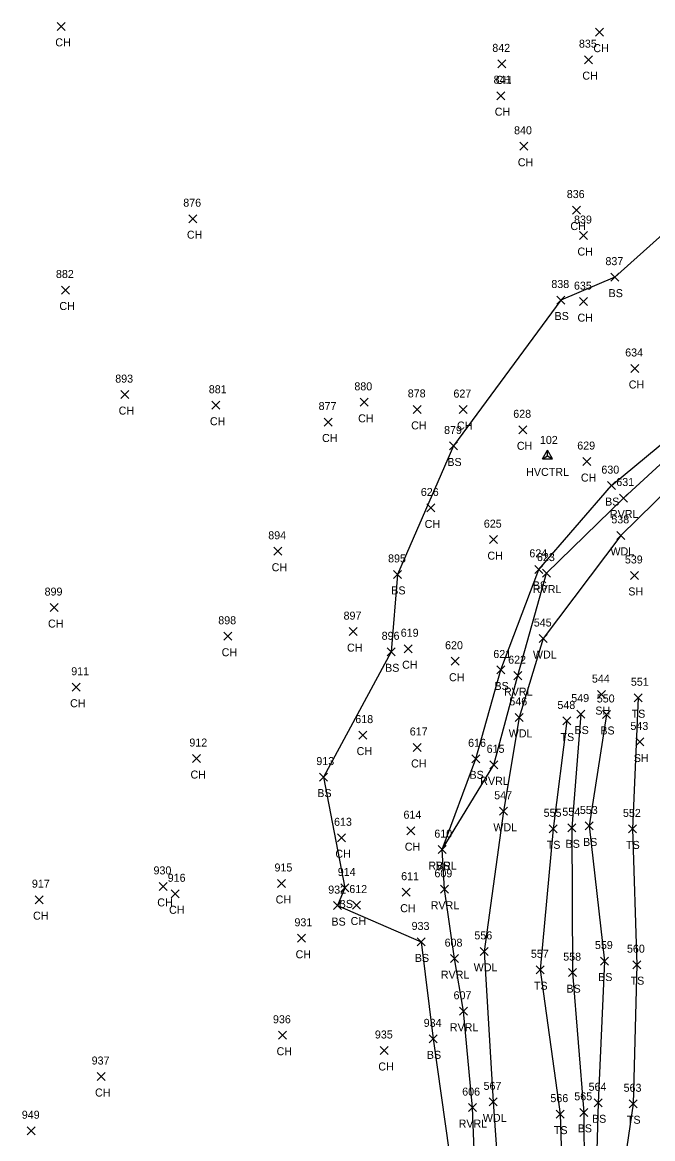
# Model space of a CAD drawing. Extents: x 1885914 to 1887218, y 756253 to 760620.
# Drawn here: x 1886746.3 to 1886903.9, y 759675.3 to 759954.4 of the extents above; entities that cross this region are included whole.
import ezdxf

# ---------------------------------------------------------------- set-up
doc = ezdxf.new("R2010")
doc.units = 0
for name, color, linetype in [('C_A', 7, 'Continuous'), ('C_I', 7, 'Continuous'), ('CPSM', 7, 'Continuous'), ('L_A', 7, 'Continuous'), ('L_I', 7, 'Continuous'), ('L_TIC', 7, 'Continuous'), ('LAWA', 7, 'Continuous'), ('LAWE', 7, 'Continuous'), ('LELB', 7, 'Continuous')]:
    doc.layers.add(name, color=color, linetype=linetype)

msp = doc.modelspace()

# ---------------------------------------------------------------- linework, layer by layer
at = {"layer": 'CPSM'}
for p, q in [((1886876.31, 759845.26), (1886877.56, 759847.43)), ((1886876.31, 759845.26), (1886877.56, 759845.98)), ((1886878.81, 759845.26), (1886877.56, 759847.43)), ((1886877.56, 759845.98), (1886877.56, 759847.43)), ((1886877.56, 759845.98), (1886877.56, 759845.98)), ((1886877.56, 759845.98), (1886878.81, 759845.26)), ((1886876.31, 759845.26), (1886878.81, 759845.26))]:
    msp.add_line(p, q, dxfattribs=at)
at = {"layer": 'L_TIC'}
for points in [[(1886755.02, 759952.37), (1886757.02, 759954.37)], [(1886757.02, 759952.37), (1886755.02, 759954.37)], [(1886889.55, 759950.92), (1886891.55, 759952.92)], [(1886891.55, 759950.92), (1886889.55, 759952.92)], [(1886886.8, 759944.04), (1886888.8, 759946.04)], [(1886888.8, 759944.04), (1886886.8, 759946.04)], [(1886865.14, 759942.99), (1886867.14, 759944.99)], [(1886867.14, 759942.99), (1886865.14, 759944.99)], [(1886864.89, 759935.04), (1886866.89, 759937.04)], [(1886866.89, 759935.04), (1886864.89, 759937.04)], [(1886870.67, 759922.39), (1886872.67, 759924.39)], [(1886872.67, 759922.39), (1886870.67, 759924.39)], [(1886883.82, 759906.44), (1886885.82, 759908.44)], [(1886885.82, 759906.44), (1886883.82, 759908.44)], [(1886787.93, 759904.29), (1886789.93, 759906.29)], [(1886789.93, 759904.29), (1886787.93, 759906.29)], [(1886885.58, 759900.07), (1886887.58, 759902.07)], [(1886887.58, 759900.07), (1886885.58, 759902.07)], [(1886893.42, 759889.67), (1886895.42, 759891.67)], [(1886895.42, 759889.67), (1886893.42, 759891.67)], [(1886756.04, 759886.46), (1886758.04, 759888.46)], [(1886758.04, 759886.46), (1886756.04, 759888.46)], [(1886879.9, 759883.96), (1886881.9, 759885.96)], [(1886881.9, 759883.96), (1886879.9, 759885.96)], [(1886885.6, 759883.55), (1886887.6, 759885.55)], [(1886887.6, 759883.55), (1886885.6, 759885.55)], [(1886898.41, 759866.84), (1886900.41, 759868.84)], [(1886900.41, 759866.84), (1886898.41, 759868.84)], [(1886770.87, 759860.31), (1886772.87, 759862.31)], [(1886772.87, 759860.31), (1886770.87, 759862.31)], [(1886793.69, 759857.65), (1886795.69, 759859.65)], [(1886795.69, 759857.65), (1886793.69, 759859.65)], [(1886830.74, 759858.38), (1886832.74, 759860.38)], [(1886832.74, 759858.38), (1886830.74, 759860.38)], [(1886844, 759856.61), (1886846, 759858.61)], [(1886846, 759856.61), (1886844, 759858.61)], [(1886855.47, 759856.57), (1886857.47, 759858.57)], [(1886857.47, 759856.57), (1886855.47, 759858.57)], [(1886821.72, 759853.46), (1886823.72, 759855.46)], [(1886823.72, 759853.46), (1886821.72, 759855.46)], [(1886870.43, 759851.51), (1886872.43, 759853.51)], [(1886872.43, 759851.51), (1886870.43, 759853.51)], [(1886853.09, 759847.47), (1886855.09, 759849.47)], [(1886855.09, 759847.47), (1886853.09, 759849.47)], [(1886886.44, 759843.57), (1886888.44, 759845.57)], [(1886888.44, 759843.57), (1886886.44, 759845.57)], [(1886892.54, 759837.56), (1886894.54, 759839.56)], [(1886894.54, 759837.56), (1886892.54, 759839.56)], [(1886895.62, 759834.46), (1886897.62, 759836.46)], [(1886897.62, 759834.46), (1886895.62, 759836.46)], [(1886847.38, 759831.97), (1886849.38, 759833.97)], [(1886849.38, 759831.97), (1886847.38, 759833.97)], [(1886863.07, 759824.05), (1886865.07, 759826.05)], [(1886865.07, 759824.05), (1886863.07, 759826.05)], [(1886894.91, 759825.12), (1886896.91, 759827.12)], [(1886896.91, 759825.12), (1886894.91, 759827.12)], [(1886809.12, 759821.15), (1886811.12, 759823.15)], [(1886811.12, 759821.15), (1886809.12, 759823.15)], [(1886874.45, 759816.63), (1886876.45, 759818.63)], [(1886876.45, 759816.63), (1886874.45, 759818.63)], [(1886876.35, 759815.69), (1886878.35, 759817.69)], [(1886878.35, 759815.69), (1886876.35, 759817.69)], [(1886839.08, 759815.36), (1886841.08, 759817.36)], [(1886841.08, 759815.36), (1886839.08, 759817.36)], [(1886898.29, 759815.1), (1886900.29, 759817.1)], [(1886900.29, 759815.1), (1886898.29, 759817.1)], [(1886753.21, 759807.07), (1886755.21, 759809.07)], [(1886755.21, 759807.07), (1886753.21, 759809.07)], [(1886796.62, 759799.9), (1886798.62, 759801.9)], [(1886798.62, 759799.9), (1886796.62, 759801.9)], [(1886827.95, 759801.06), (1886829.95, 759803.06)], [(1886829.95, 759801.06), (1886827.95, 759803.06)], [(1886875.51, 759799.34), (1886877.51, 759801.34)], [(1886877.51, 759799.34), (1886875.51, 759801.34)], [(1886841.74, 759796.78), (1886843.74, 759798.78)], [(1886843.74, 759796.78), (1886841.74, 759798.78)], [(1886837.53, 759796.02), (1886839.53, 759798.02)], [(1886839.53, 759796.02), (1886837.53, 759798.02)], [(1886853.47, 759793.66), (1886855.47, 759795.66)], [(1886855.47, 759793.66), (1886853.47, 759795.66)], [(1886864.87, 759791.47), (1886866.87, 759793.47)], [(1886866.87, 759791.47), (1886864.87, 759793.47)], [(1886869.14, 759790.05), (1886871.14, 759792.05)], [(1886871.14, 759790.05), (1886869.14, 759792.05)], [(1886758.73, 759787.16), (1886760.73, 759789.16)], [(1886760.73, 759787.16), (1886758.73, 759789.16)], [(1886890.06, 759785.32), (1886892.06, 759787.32)], [(1886892.06, 759785.32), (1886890.06, 759787.32)], [(1886899.21, 759784.53), (1886901.21, 759786.53)], [(1886901.21, 759784.53), (1886899.21, 759786.53)], [(1886869.46, 759779.62), (1886871.46, 759781.62)], [(1886871.46, 759779.62), (1886869.46, 759781.62)], [(1886884.89, 759780.45), (1886886.89, 759782.45)], [(1886886.89, 759780.45), (1886884.89, 759782.45)], [(1886891.35, 759780.35), (1886893.35, 759782.35)], [(1886893.35, 759780.35), (1886891.35, 759782.35)], [(1886881.42, 759778.72), (1886883.42, 759780.72)], [(1886883.42, 759778.72), (1886881.42, 759780.72)], [(1886830.37, 759775.19), (1886832.37, 759777.19)], [(1886832.37, 759775.19), (1886830.37, 759777.19)], [(1886843.98, 759772.1), (1886845.98, 759774.1)], [(1886845.98, 759772.1), (1886843.98, 759774.1)], [(1886899.67, 759773.48), (1886901.67, 759775.48)], [(1886901.67, 759773.48), (1886899.67, 759775.48)], [(1886788.83, 759769.33), (1886790.83, 759771.33)], [(1886790.83, 759769.33), (1886788.83, 759771.33)], [(1886858.63, 759769.26), (1886860.63, 759771.26)], [(1886860.63, 759769.26), (1886858.63, 759771.26)], [(1886863.2, 759767.76), (1886865.2, 759769.76)], [(1886865.2, 759767.76), (1886863.2, 759769.76)], [(1886820.58, 759764.7), (1886822.58, 759766.7)], [(1886822.58, 759764.7), (1886820.58, 759766.7)], [(1886865.61, 759756.15), (1886867.61, 759758.15)], [(1886867.61, 759756.15), (1886865.61, 759758.15)], [(1886877.98, 759751.77), (1886879.98, 759753.77)], [(1886879.98, 759751.77), (1886877.98, 759753.77)], [(1886882.66, 759752.02), (1886884.66, 759754.02)], [(1886884.66, 759752.02), (1886882.66, 759754.02)], [(1886887.03, 759752.48), (1886889.03, 759754.48)], [(1886889.03, 759752.48), (1886887.03, 759754.48)], [(1886897.81, 759751.74), (1886899.81, 759753.74)], [(1886899.81, 759751.74), (1886897.81, 759753.74)], [(1886825.05, 759749.52), (1886827.05, 759751.52)], [(1886827.05, 759749.52), (1886825.05, 759751.52)], [(1886842.41, 759751.3), (1886844.41, 759753.3)], [(1886844.41, 759751.3), (1886842.41, 759753.3)], [(1886850.21, 759746.56), (1886852.21, 759748.56)], [(1886852.21, 759746.56), (1886850.21, 759748.56)], [(1886850.21, 759746.56), (1886852.21, 759748.56)], [(1886852.21, 759746.56), (1886850.21, 759748.56)], [(1886810.11, 759738.1), (1886812.11, 759740.1)], [(1886812.11, 759738.1), (1886810.11, 759740.1)], [(1886780.52, 759737.37), (1886782.52, 759739.37)], [(1886782.52, 759737.37), (1886780.52, 759739.37)], [(1886783.47, 759735.52), (1886785.47, 759737.52)], [(1886785.47, 759735.52), (1886783.47, 759737.52)], [(1886825.94, 759737), (1886827.94, 759739)], [(1886827.94, 759737), (1886825.94, 759739)], [(1886841.26, 759735.92), (1886843.26, 759737.92)], [(1886843.26, 759735.92), (1886841.26, 759737.92)], [(1886850.81, 759736.65), (1886852.81, 759738.65)], [(1886852.81, 759736.65), (1886850.81, 759738.65)], [(1886749.46, 759734.05), (1886751.46, 759736.05)], [(1886751.46, 759734.05), (1886749.46, 759736.05)], [(1886824.11, 759732.57), (1886826.11, 759734.57)], [(1886826.11, 759732.57), (1886824.11, 759734.57)], [(1886828.86, 759732.71), (1886830.86, 759734.71)], [(1886830.86, 759732.71), (1886828.86, 759734.71)], [(1886815.11, 759724.4), (1886817.11, 759726.4)], [(1886817.11, 759724.4), (1886815.11, 759726.4)], [(1886844.96, 759723.49), (1886846.96, 759725.49)], [(1886846.96, 759723.49), (1886844.96, 759725.49)], [(1886860.71, 759721.13), (1886862.71, 759723.13)], [(1886862.71, 759721.13), (1886860.71, 759723.13)], [(1886853.34, 759719.31), (1886855.34, 759721.31)], [(1886855.34, 759719.31), (1886853.34, 759721.31)], [(1886890.8, 759718.71), (1886892.8, 759720.71)], [(1886892.8, 759718.71), (1886890.8, 759720.71)], [(1886874.78, 759716.53), (1886876.78, 759718.53)], [(1886876.78, 759716.53), (1886874.78, 759718.53)], [(1886882.87, 759715.81), (1886884.87, 759717.81)], [(1886884.87, 759715.81), (1886882.87, 759717.81)], [(1886898.95, 759717.8), (1886900.95, 759719.8)], [(1886900.95, 759717.8), (1886898.95, 759719.8)], [(1886855.58, 759706.16), (1886857.58, 759708.16)], [(1886857.58, 759706.16), (1886855.58, 759708.16)], [(1886810.35, 759700.16), (1886812.35, 759702.16)], [(1886812.35, 759700.16), (1886810.35, 759702.16)], [(1886847.98, 759699.26), (1886849.98, 759701.26)], [(1886849.98, 759699.26), (1886847.98, 759701.26)], [(1886835.78, 759696.35), (1886837.78, 759698.35)], [(1886837.78, 759696.35), (1886835.78, 759698.35)], [(1886764.96, 759689.84), (1886766.96, 759691.84)], [(1886766.96, 759689.84), (1886764.96, 759691.84)], [(1886857.79, 759682.07), (1886859.79, 759684.07)], [(1886859.79, 759682.07), (1886857.79, 759684.07)], [(1886863, 759683.51), (1886865, 759685.51)], [(1886865, 759683.51), (1886863, 759685.51)], [(1886889.27, 759683.28), (1886891.27, 759685.28)], [(1886891.27, 759683.28), (1886889.27, 759685.28)], [(1886898.02, 759683.03), (1886900.02, 759685.03)], [(1886900.02, 759683.03), (1886898.02, 759685.03)], [(1886879.76, 759680.44), (1886881.76, 759682.44)], [(1886881.76, 759680.44), (1886879.76, 759682.44)], [(1886885.69, 759680.89), (1886887.69, 759682.89)], [(1886887.69, 759680.89), (1886885.69, 759682.89)], [(1886747.51, 759676.29), (1886749.51, 759678.29)], [(1886749.51, 759676.29), (1886747.51, 759678.29)]]:
    msp.add_lwpolyline(points, dxfattribs=at)
at = {"layer": 'LAWA'}
msp.add_lwpolyline([(1887039.67, 759867.12), (1886997.46, 759866.5), (1886967.79, 759862.83), (1886953.9, 759859.39), (1886912.83, 759842.69), (1886895.91, 759826.12), (1886876.51, 759800.34), (1886870.46, 759780.62), (1886866.61, 759757.15), (1886861.71, 759722.13), (1886864, 759684.51), (1886866.31, 759651.37), (1886872.7, 759617.94), (1886879.43, 759575.62), (1886888.58, 759548.75), (1886894.15, 759536.14), (1886894.58, 759504), (1886900.06, 759464.39)], dxfattribs=at)
at = {"layer": 'LAWE'}
msp.add_lwpolyline([(1886859.81, 759657.59), (1886858.79, 759683.07), (1886856.58, 759707.16), (1886854.34, 759720.31), (1886851.81, 759737.65), (1886851.21, 759747.56), (1886864.2, 759768.76), (1886870.14, 759791.05), (1886877.35, 759816.69), (1886896.62, 759835.46), (1886912.95, 759850.4), (1886931.65, 759861.26), (1886954.06, 759868.63), (1886973.25, 759872.11), (1886984.83, 759873.31), (1887013.81, 759873.92), (1887041.62, 759872.42)], dxfattribs=at)
at = {"layer": 'LELB'}
for points in [[(1887041.64, 759890.67), (1887013.9, 759902.67), (1886998.82, 759910.39), (1886969.52, 759917.55), (1886930.15, 759916.74), (1886912.72, 759907.09), (1886894.42, 759890.67), (1886880.9, 759884.96), (1886854.09, 759848.47), (1886840.08, 759816.36), (1886838.53, 759797.02), (1886821.58, 759765.7), (1886826.94, 759738), (1886825.11, 759733.57), (1886845.96, 759724.49), (1886848.98, 759700.26), (1886856.89, 759644.15), (1886862.57, 759606.59), (1886871.88, 759568.95), (1886881.65, 759535.15), (1886890.28, 759491.3), (1886901.49, 759441.86)], [(1886851.21, 759747.56), (1886859.63, 759770.26), (1886865.87, 759792.47), (1886875.45, 759817.63), (1886893.54, 759838.56), (1886911.09, 759853.12), (1886930.7, 759863.59), (1886953.33, 759871.35), (1886971, 759874.25), (1886983.76, 759875.25), (1887012.79, 759875.36), (1887041.6, 759874.2)], [(1886900.21, 759785.53), (1886898.81, 759752.74), (1886899.95, 759718.8), (1886899.02, 759684.03), (1886894.13, 759651.17), (1886891.3, 759624.11), (1886895.14, 759576.03), (1886894.15, 759536.14)], [(1886885.89, 759781.45), (1886883.66, 759753.02), (1886883.87, 759716.81), (1886886.69, 759681.89), (1886886.8, 759652.49), (1886885, 759620.83), (1886883.95, 759575.01)], [(1886882.42, 759779.72), (1886878.98, 759752.77), (1886875.78, 759717.53), (1886880.76, 759681.44), (1886881.63, 759652.45), (1886881.4, 759620.94), (1886883.95, 759575.01)], [(1886892.35, 759781.35), (1886888.03, 759753.48), (1886891.8, 759719.71), (1886890.27, 759684.28), (1886889.33, 759651.76), (1886886.93, 759621.11), (1886891.85, 759575.67), (1886888.58, 759548.75)]]:
    msp.add_lwpolyline(points, dxfattribs=at)

# ---------------------------------------------------------------- texts
at = {"layer": 'C_A'}
msp.add_text('HVCTRL', height=2, dxfattribs=at).set_placement((1886872.25, 759840.98))
at = {"layer": 'C_I'}
msp.add_text('102', height=2, dxfattribs=at).set_placement((1886875.68, 759848.98))
at = {"layer": 'L_A'}
for s, p in [('CH', (1886754.51, 759948.37)), ('CH', (1886889.04, 759946.92)), ('CH', (1886864.63, 759938.99)), ('CH', (1886886.29, 759940.04)), ('CH', (1886864.38, 759931.04)), ('CH', (1886870.16, 759918.39)), ('CH', (1886883.3, 759902.44)), ('CH', (1886787.42, 759900.29)), ('CH', (1886885.07, 759896.07)), ('BS', (1886892.86, 759885.67)), ('CH', (1886755.53, 759882.46)), ('BS', (1886879.34, 759879.96)), ('CH', (1886885.08, 759879.55)), ('CH', (1886897.9, 759862.84)), ('CH', (1886770.35, 759856.31)), ('CH', (1886793.17, 759853.65)), ('CH', (1886830.23, 759854.38)), ('CH', (1886843.49, 759852.61)), ('CH', (1886854.96, 759852.57)), ('CH', (1886821.2, 759849.46)), ('CH', (1886869.92, 759847.51)), ('BS', (1886852.54, 759843.47)), ('CH', (1886885.93, 759839.57)), ('BS', (1886891.98, 759833.56)), ('RVRL', (1886893.19, 759830.46)), ('CH', (1886846.86, 759827.97)), ('CH', (1886862.56, 759820.05)), ('WDL', (1886893.32, 759821.12)), ('CH', (1886808.61, 759817.15)), ('BS', (1886838.52, 759811.36)), ('BS', (1886873.89, 759812.63)), ('RVRL', (1886873.92, 759811.69)), ('SH', (1886897.77, 759811.1)), ('CH', (1886752.7, 759803.07)), ('CH', (1886827.44, 759797.06)), ('CH', (1886796.11, 759795.9)), ('WDL', (1886873.93, 759795.34)), ('BS', (1886836.97, 759792.02)), ('CH', (1886841.23, 759792.78)), ('CH', (1886852.96, 759789.66)), ('BS', (1886864.32, 759787.47)), ('RVRL', (1886866.71, 759786.05)), ('CH', (1886758.22, 759783.16)), ('SH', (1886889.54, 759781.32)), ('TS', (1886898.62, 759780.53)), ('WDL', (1886867.88, 759775.62)), ('TS', (1886880.83, 759774.72)), ('BS', (1886884.33, 759776.45)), ('BS', (1886890.79, 759776.35)), ('CH', (1886829.85, 759771.19)), ('SH', (1886899.16, 759769.48)), ('CH', (1886843.47, 759768.1)), ('CH', (1886788.32, 759765.33)), ('BS', (1886858.07, 759765.26)), ('RVRL', (1886860.76, 759763.76)), ('BS', (1886820.02, 759760.7)), ('WDL', (1886864.03, 759752.15)), ('CH', (1886841.9, 759747.3)), ('TS', (1886877.39, 759747.77)), ('BS', (1886882.1, 759748.02)), ('BS', (1886886.47, 759748.48)), ('TS', (1886897.22, 759747.74)), ('CH', (1886824.54, 759745.52)), ('RVRL', (1886847.78, 759742.56)), ('BS', (1886849.65, 759742.56)), ('CH', (1886780.01, 759733.37)), ('CH', (1886809.6, 759734.1)), ('BS', (1886825.38, 759733)), ('CH', (1886840.75, 759731.92)), ('RVRL', (1886848.38, 759732.65)), ('CH', (1886748.94, 759730.05)), ('CH', (1886782.96, 759731.52)), ('BS', (1886823.55, 759728.57)), ('CH', (1886828.35, 759728.71)), ('CH', (1886814.59, 759720.4)), ('BS', (1886844.4, 759719.49)), ('RVRL', (1886850.91, 759715.31)), ('WDL', (1886859.13, 759717.13)), ('TS', (1886874.19, 759712.53)), ('BS', (1886890.24, 759714.71)), ('TS', (1886898.36, 759713.8)), ('BS', (1886882.31, 759711.81)), ('RVRL', (1886853.15, 759702.16)), ('CH', (1886809.84, 759696.16)), ('BS', (1886847.42, 759695.26)), ('CH', (1886835.27, 759692.35)), ('CH', (1886764.45, 759685.84)), ('WDL', (1886861.41, 759679.51)), ('BS', (1886888.71, 759679.28)), ('TS', (1886897.43, 759679.03)), ('RVRL', (1886855.36, 759678.07)), ('TS', (1886879.17, 759676.44)), ('BS', (1886885.13, 759676.89))]:
    msp.add_text(s, height=2, dxfattribs=at).set_placement(p)
at = {"layer": 'L_I'}
for s, p in [('842', (1886863.78, 759946.99)), ('835', (1886885.44, 759948.04)), ('841', (1886864.1, 759939.04)), ('840', (1886869.22, 759926.39)), ('876', (1886786.51, 759908.29)), ('836', (1886882.4, 759910.44)), ('839', (1886884.21, 759904.07)), ('837', (1886892.06, 759893.67)), ('882', (1886754.68, 759890.46)), ('838', (1886878.54, 759887.96)), ('635', (1886884.19, 759887.55)), ('634', (1886897, 759870.84)), ('893', (1886769.5, 759864.31)), ('881', (1886792.89, 759861.65)), ('880', (1886829.29, 759862.38)), ('878', (1886842.64, 759860.61)), ('627', (1886854.06, 759860.57)), ('877', (1886820.35, 759857.46)), ('628', (1886869.02, 759855.51)), ('879', (1886851.72, 759851.47)), ('629', (1886885.02, 759847.57)), ('630', (1886891.05, 759841.56)), ('631', (1886894.78, 759838.46)), ('626', (1886845.91, 759835.97)), ('625', (1886861.66, 759828.05)), ('538', (1886893.54, 759829.12)), ('894', (1886807.76, 759825.15)), ('895', (1886837.72, 759819.36)), ('624', (1886873.04, 759820.63)), ('623', (1886874.94, 759819.69)), ('539', (1886896.92, 759819.1)), ('899', (1886751.84, 759811.07)), ('897', (1886826.59, 759805.06)), ('898', (1886795.26, 759803.9)), ('545', (1886874.15, 759803.34)), ('896', (1886836.11, 759800.02)), ('619', (1886840.89, 759800.78)), ('620', (1886851.97, 759797.66)), ('621', (1886864.03, 759795.47)), ('622', (1886867.74, 759794.05)), ('911', (1886758.5, 759791.16)), ('544', (1886888.69, 759789.32)), ('551', (1886898.42, 759788.53)), ('546', (1886868.04, 759783.62)), ('548', (1886880.06, 759782.72)), ('549', (1886883.52, 759784.45)), ('550', (1886889.9, 759784.35)), ('618', (1886829.52, 759779.19)), ('543', (1886898.31, 759777.48)), ('617', (1886843.14, 759776.1)), ('912', (1886788.03, 759773.33)), ('616', (1886857.73, 759773.26)), ('615', (1886862.36, 759771.76)), ('913', (1886819.78, 759768.7)), ('547', (1886864.25, 759760.15)), ('614', (1886841.57, 759755.3)), ('555', (1886876.62, 759755.77)), ('554', (1886881.29, 759756.02)), ('553', (1886885.67, 759756.48)), ('552', (1886896.45, 759755.74)), ('613', (1886824.21, 759753.52)), ('610', (1886849.28, 759750.56)), ('610', (1886849.28, 759750.56)), ('930', (1886779.07, 759741.37)), ('915', (1886809.32, 759742.1)), ('914', (1886825.14, 759741)), ('609', (1886849.31, 759740.65)), ('917', (1886748.66, 759738.05)), ('916', (1886782.62, 759739.52)), ('611', (1886840.99, 759739.92)), ('932', (1886822.75, 759736.57)), ('612', (1886828.02, 759736.71)), ('931', (1886814.31, 759728.4)), ('933', (1886843.6, 759727.49)), ('556', (1886859.3, 759725.13)), ('608', (1886851.85, 759723.31)), ('559', (1886889.43, 759722.71)), ('560', (1886897.45, 759721.8)), ('557', (1886873.42, 759720.53)), ('558', (1886881.51, 759719.81)), ('607', (1886854.09, 759710.16)), ('936', (1886808.94, 759704.16)), ('934', (1886846.62, 759703.26)), ('935', (1886834.42, 759700.35)), ('937', (1886763.6, 759693.84)), ('567', (1886861.59, 759687.51)), ('564', (1886887.86, 759687.28)), ('606', (1886856.25, 759686.07)), ('565', (1886884.28, 759684.89)), ('563', (1886896.61, 759687.03)), ('566', (1886878.3, 759684.44)), ('949', (1886746.14, 759680.29))]:
    msp.add_text(s, height=2, dxfattribs=at).set_placement(p)

doc.saveas('drawing.dxf')
